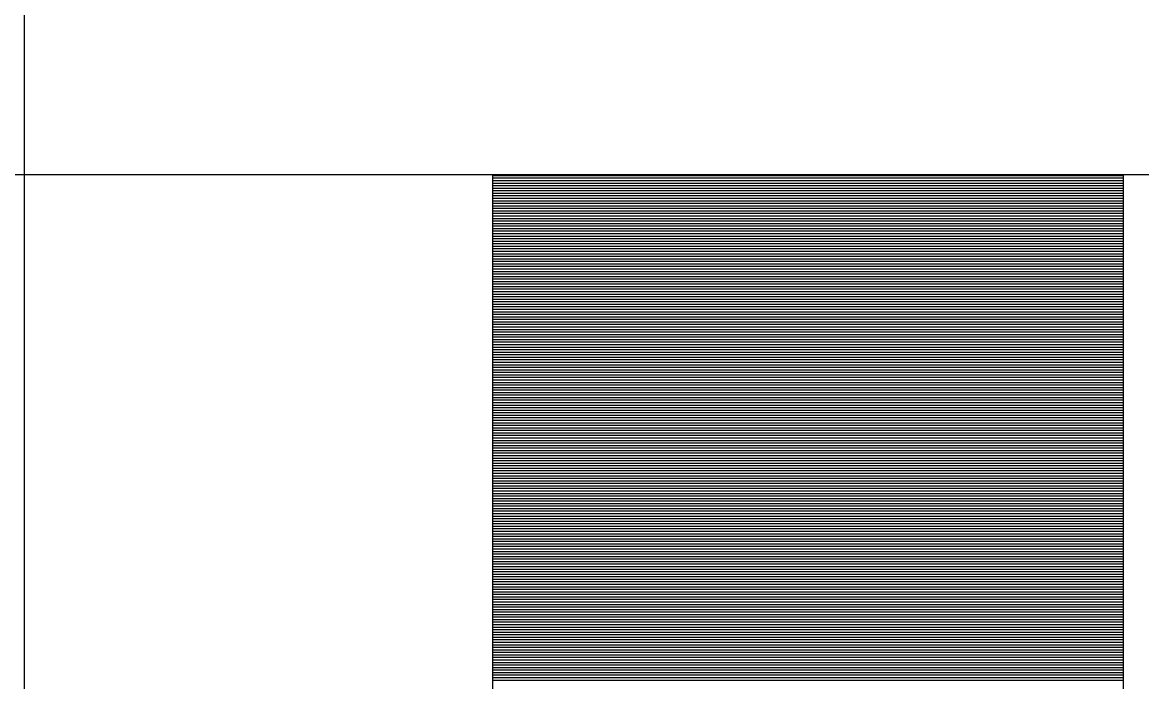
# Model space of a CAD drawing. Extents: x 1678017 to 1687792, y 404433 to 413488.
# Drawn here: x 1684279.553 to 1684283.99, y 411328.549 to 411331.163 of the extents above; entities that cross this region are included whole.
import ezdxf

# ---------------------------------------------------------------- set-up
doc = ezdxf.new("R2010")
doc.units = 0
doc.layers.add('Default', color=7, linetype='Continuous')

msp = doc.modelspace()

# ---------------------------------------------------------------- linework, layer by layer
at = {"layer": 'Default'}
for p, q in [((1684279.5599, 411394.8525), (1684279.5599, 411320.7127)), ((1684133.2403, 411330.5591), (1684293.1606, 411330.5591)), ((1684281.4171, 411330.5591), (1684281.4171, 411313.1741)), ((1684281.4171, 411330.5591), (1684283.9171, 411330.5591)), ((1684283.9171, 411330.5591), (1684283.9171, 411313.1741)), ((1684283.9171, 411330.5545), (1684281.4171, 411330.5545)), ((1684283.9171, 411330.5445), (1684281.4171, 411330.5445)), ((1684283.9171, 411330.5345), (1684281.4171, 411330.5345)), ((1684283.9171, 411330.5245), (1684281.4171, 411330.5245)), ((1684283.9171, 411330.5145), (1684281.4171, 411330.5145)), ((1684283.9171, 411330.5045), (1684281.4171, 411330.5045)), ((1684283.9171, 411330.4945), (1684281.4171, 411330.4945)), ((1684283.9171, 411330.4845), (1684281.4171, 411330.4845)), ((1684283.9171, 411330.4745), (1684281.4171, 411330.4745)), ((1684283.9171, 411330.4645), (1684281.4171, 411330.4645)), ((1684283.9171, 411330.4545), (1684281.4171, 411330.4545)), ((1684283.9171, 411330.4445), (1684281.4171, 411330.4445)), ((1684283.9171, 411330.4345), (1684281.4171, 411330.4345)), ((1684283.9171, 411330.4245), (1684281.4171, 411330.4245)), ((1684283.9171, 411330.4145), (1684281.4171, 411330.4145)), ((1684283.9171, 411330.4045), (1684281.4171, 411330.4045)), ((1684283.9171, 411330.3945), (1684281.4171, 411330.3945)), ((1684283.9171, 411330.3845), (1684281.4171, 411330.3845)), ((1684283.9171, 411330.3745), (1684281.4171, 411330.3745)), ((1684283.9171, 411330.3645), (1684281.4171, 411330.3645)), ((1684283.9171, 411330.3545), (1684281.4171, 411330.3545)), ((1684283.9171, 411330.3445), (1684281.4171, 411330.3445)), ((1684283.9171, 411330.3345), (1684281.4171, 411330.3345)), ((1684283.9171, 411330.3245), (1684281.4171, 411330.3245)), ((1684283.9171, 411330.3145), (1684281.4171, 411330.3145)), ((1684283.9171, 411330.3045), (1684281.4171, 411330.3045)), ((1684283.9171, 411330.2945), (1684281.4171, 411330.2945)), ((1684283.9171, 411330.2845), (1684281.4171, 411330.2845)), ((1684283.9171, 411330.2745), (1684281.4171, 411330.2745)), ((1684283.9171, 411330.2645), (1684281.4171, 411330.2645)), ((1684283.9171, 411330.2545), (1684281.4171, 411330.2545)), ((1684283.9171, 411330.2445), (1684281.4171, 411330.2445)), ((1684283.9171, 411330.2345), (1684281.4171, 411330.2345)), ((1684283.9171, 411330.2245), (1684281.4171, 411330.2245)), ((1684283.9171, 411330.2145), (1684281.4171, 411330.2145)), ((1684283.9171, 411330.2045), (1684281.4171, 411330.2045)), ((1684283.9171, 411330.1945), (1684281.4171, 411330.1945)), ((1684283.9171, 411330.1845), (1684281.4171, 411330.1845)), ((1684283.9171, 411330.1745), (1684281.4171, 411330.1745)), ((1684283.9171, 411330.1645), (1684281.4171, 411330.1645)), ((1684283.9171, 411330.1545), (1684281.4171, 411330.1545)), ((1684283.9171, 411330.1445), (1684281.4171, 411330.1445)), ((1684283.9171, 411330.1345), (1684281.4171, 411330.1345)), ((1684283.9171, 411330.1245), (1684281.4171, 411330.1245)), ((1684283.9171, 411330.1145), (1684281.4171, 411330.1145)), ((1684283.9171, 411330.1045), (1684281.4171, 411330.1045)), ((1684283.9171, 411330.0945), (1684281.4171, 411330.0945)), ((1684283.9171, 411330.0845), (1684281.4171, 411330.0845)), ((1684283.9171, 411330.0745), (1684281.4171, 411330.0745)), ((1684283.9171, 411330.0645), (1684281.4171, 411330.0645)), ((1684283.9171, 411330.0545), (1684281.4171, 411330.0545)), ((1684283.9171, 411330.0445), (1684281.4171, 411330.0445)), ((1684283.9171, 411330.0345), (1684281.4171, 411330.0345)), ((1684283.9171, 411330.0245), (1684281.4171, 411330.0245)), ((1684283.9171, 411330.0145), (1684281.4171, 411330.0145)), ((1684283.9171, 411330.0045), (1684281.4171, 411330.0045)), ((1684283.9171, 411329.9945), (1684281.4171, 411329.9945)), ((1684283.9171, 411329.9845), (1684281.4171, 411329.9845)), ((1684283.9171, 411329.9745), (1684281.4171, 411329.9745)), ((1684283.9171, 411329.9645), (1684281.4171, 411329.9645)), ((1684283.9171, 411329.9545), (1684281.4171, 411329.9545)), ((1684283.9171, 411329.9445), (1684281.4171, 411329.9445)), ((1684283.9171, 411329.9345), (1684281.4171, 411329.9345)), ((1684283.9171, 411329.9245), (1684281.4171, 411329.9245)), ((1684283.9171, 411329.9145), (1684281.4171, 411329.9145)), ((1684283.9171, 411329.9045), (1684281.4171, 411329.9045)), ((1684283.9171, 411329.8945), (1684281.4171, 411329.8945)), ((1684283.9171, 411329.8845), (1684281.4171, 411329.8845)), ((1684283.9171, 411329.8745), (1684281.4171, 411329.8745)), ((1684283.9171, 411329.8645), (1684281.4171, 411329.8645)), ((1684283.9171, 411329.8545), (1684281.4171, 411329.8545)), ((1684283.9171, 411329.8445), (1684281.4171, 411329.8445)), ((1684283.9171, 411329.8345), (1684281.4171, 411329.8345)), ((1684283.9171, 411329.8245), (1684281.4171, 411329.8245)), ((1684283.9171, 411329.8145), (1684281.4171, 411329.8145)), ((1684283.9171, 411329.8045), (1684281.4171, 411329.8045)), ((1684283.9171, 411329.7945), (1684281.4171, 411329.7945)), ((1684283.9171, 411329.7845), (1684281.4171, 411329.7845)), ((1684283.9171, 411329.7745), (1684281.4171, 411329.7745)), ((1684283.9171, 411329.7645), (1684281.4171, 411329.7645)), ((1684283.9171, 411329.7545), (1684281.4171, 411329.7545)), ((1684283.9171, 411329.7445), (1684281.4171, 411329.7445)), ((1684283.9171, 411329.7345), (1684281.4171, 411329.7345)), ((1684283.9171, 411329.7245), (1684281.4171, 411329.7245)), ((1684283.9171, 411329.7145), (1684281.4171, 411329.7145)), ((1684283.9171, 411329.7045), (1684281.4171, 411329.7045)), ((1684283.9171, 411329.6945), (1684281.4171, 411329.6945)), ((1684283.9171, 411329.6845), (1684281.4171, 411329.6845)), ((1684283.9171, 411329.6745), (1684281.4171, 411329.6745)), ((1684283.9171, 411329.6645), (1684281.4171, 411329.6645)), ((1684283.9171, 411329.6545), (1684281.4171, 411329.6545)), ((1684283.9171, 411329.6445), (1684281.4171, 411329.6445)), ((1684283.9171, 411329.6345), (1684281.4171, 411329.6345)), ((1684283.9171, 411329.6245), (1684281.4171, 411329.6245)), ((1684283.9171, 411329.6145), (1684281.4171, 411329.6145)), ((1684283.9171, 411329.6045), (1684281.4171, 411329.6045)), ((1684283.9171, 411329.5945), (1684281.4171, 411329.5945)), ((1684283.9171, 411329.5845), (1684281.4171, 411329.5845)), ((1684283.9171, 411329.5745), (1684281.4171, 411329.5745)), ((1684283.9171, 411329.5645), (1684281.4171, 411329.5645)), ((1684283.9171, 411329.5545), (1684281.4171, 411329.5545)), ((1684283.9171, 411329.5445), (1684281.4171, 411329.5445)), ((1684283.9171, 411329.5345), (1684281.4171, 411329.5345)), ((1684283.9171, 411329.5245), (1684281.4171, 411329.5245)), ((1684283.9171, 411329.5145), (1684281.4171, 411329.5145)), ((1684283.9171, 411329.5045), (1684281.4171, 411329.5045)), ((1684283.9171, 411329.4945), (1684281.4171, 411329.4945)), ((1684283.9171, 411329.4845), (1684281.4171, 411329.4845)), ((1684283.9171, 411329.4745), (1684281.4171, 411329.4745)), ((1684283.9171, 411329.4645), (1684281.4171, 411329.4645)), ((1684283.9171, 411329.4545), (1684281.4171, 411329.4545)), ((1684283.9171, 411329.4445), (1684281.4171, 411329.4445)), ((1684283.9171, 411329.4345), (1684281.4171, 411329.4345)), ((1684283.9171, 411329.4245), (1684281.4171, 411329.4245)), ((1684283.9171, 411329.4145), (1684281.4171, 411329.4145)), ((1684283.9171, 411329.4045), (1684281.4171, 411329.4045)), ((1684283.9171, 411329.3945), (1684281.4171, 411329.3945)), ((1684283.9171, 411329.3845), (1684281.4171, 411329.3845)), ((1684283.9171, 411329.3745), (1684281.4171, 411329.3745)), ((1684283.9171, 411329.3645), (1684281.4171, 411329.3645)), ((1684283.9171, 411329.3545), (1684281.4171, 411329.3545)), ((1684283.9171, 411329.3445), (1684281.4171, 411329.3445)), ((1684283.9171, 411329.3345), (1684281.4171, 411329.3345)), ((1684283.9171, 411329.3245), (1684281.4171, 411329.3245)), ((1684283.9171, 411329.3145), (1684281.4171, 411329.3145)), ((1684283.9171, 411329.3045), (1684281.4171, 411329.3045)), ((1684283.9171, 411329.2945), (1684281.4171, 411329.2945)), ((1684283.9171, 411329.2845), (1684281.4171, 411329.2845)), ((1684283.9171, 411329.2745), (1684281.4171, 411329.2745)), ((1684283.9171, 411329.2645), (1684281.4171, 411329.2645)), ((1684283.9171, 411329.2545), (1684281.4171, 411329.2545)), ((1684283.9171, 411329.2445), (1684281.4171, 411329.2445)), ((1684283.9171, 411329.2345), (1684281.4171, 411329.2345)), ((1684283.9171, 411329.2245), (1684281.4171, 411329.2245)), ((1684283.9171, 411329.2145), (1684281.4171, 411329.2145)), ((1684283.9171, 411329.2045), (1684281.4171, 411329.2045)), ((1684283.9171, 411329.1945), (1684281.4171, 411329.1945)), ((1684283.9171, 411329.1845), (1684281.4171, 411329.1845)), ((1684283.9171, 411329.1745), (1684281.4171, 411329.1745)), ((1684283.9171, 411329.1645), (1684281.4171, 411329.1645)), ((1684283.9171, 411329.1545), (1684281.4171, 411329.1545)), ((1684283.9171, 411329.1445), (1684281.4171, 411329.1445)), ((1684283.9171, 411329.1345), (1684281.4171, 411329.1345)), ((1684283.9171, 411329.1245), (1684281.4171, 411329.1245)), ((1684283.9171, 411329.1145), (1684281.4171, 411329.1145)), ((1684283.9171, 411329.1045), (1684281.4171, 411329.1045)), ((1684283.9171, 411329.0945), (1684281.4171, 411329.0945)), ((1684283.9171, 411329.0845), (1684281.4171, 411329.0845)), ((1684283.9171, 411329.0745), (1684281.4171, 411329.0745)), ((1684283.9171, 411329.0645), (1684281.4171, 411329.0645)), ((1684283.9171, 411329.0545), (1684281.4171, 411329.0545)), ((1684283.9171, 411329.0445), (1684281.4171, 411329.0445)), ((1684283.9171, 411329.0345), (1684281.4171, 411329.0345)), ((1684283.9171, 411329.0245), (1684281.4171, 411329.0245)), ((1684283.9171, 411329.0145), (1684281.4171, 411329.0145)), ((1684283.9171, 411329.0045), (1684281.4171, 411329.0045)), ((1684283.9171, 411328.9945), (1684281.4171, 411328.9945)), ((1684283.9171, 411328.9845), (1684281.4171, 411328.9845)), ((1684283.9171, 411328.9745), (1684281.4171, 411328.9745)), ((1684283.9171, 411328.9645), (1684281.4171, 411328.9645)), ((1684283.9171, 411328.9545), (1684281.4171, 411328.9545)), ((1684283.9171, 411328.9445), (1684281.4171, 411328.9445)), ((1684283.9171, 411328.9345), (1684281.4171, 411328.9345)), ((1684283.9171, 411328.9245), (1684281.4171, 411328.9245)), ((1684283.9171, 411328.9145), (1684281.4171, 411328.9145)), ((1684283.9171, 411328.9045), (1684281.4171, 411328.9045)), ((1684283.9171, 411328.8945), (1684281.4171, 411328.8945)), ((1684283.9171, 411328.8845), (1684281.4171, 411328.8845)), ((1684283.9171, 411328.8745), (1684281.4171, 411328.8745)), ((1684283.9171, 411328.8645), (1684281.4171, 411328.8645)), ((1684283.9171, 411328.8545), (1684281.4171, 411328.8545)), ((1684283.9171, 411328.8445), (1684281.4171, 411328.8445)), ((1684283.9171, 411328.8345), (1684281.4171, 411328.8345)), ((1684283.9171, 411328.8245), (1684281.4171, 411328.8245)), ((1684283.9171, 411328.8145), (1684281.4171, 411328.8145)), ((1684283.9171, 411328.8045), (1684281.4171, 411328.8045)), ((1684283.9171, 411328.7945), (1684281.4171, 411328.7945)), ((1684283.9171, 411328.7845), (1684281.4171, 411328.7845)), ((1684283.9171, 411328.7745), (1684281.4171, 411328.7745)), ((1684283.9171, 411328.7645), (1684281.4171, 411328.7645)), ((1684283.9171, 411328.7545), (1684281.4171, 411328.7545)), ((1684283.9171, 411328.7445), (1684281.4171, 411328.7445)), ((1684283.9171, 411328.7345), (1684281.4171, 411328.7345)), ((1684283.9171, 411328.7245), (1684281.4171, 411328.7245)), ((1684283.9171, 411328.7145), (1684281.4171, 411328.7145)), ((1684283.9171, 411328.7045), (1684281.4171, 411328.7045)), ((1684283.9171, 411328.6945), (1684281.4171, 411328.6945)), ((1684283.9171, 411328.6845), (1684281.4171, 411328.6845)), ((1684283.9171, 411328.6745), (1684281.4171, 411328.6745)), ((1684283.9171, 411328.6645), (1684281.4171, 411328.6645)), ((1684283.9171, 411328.6545), (1684281.4171, 411328.6545)), ((1684283.9171, 411328.6445), (1684281.4171, 411328.6445)), ((1684283.9171, 411328.6345), (1684281.4171, 411328.6345)), ((1684283.9171, 411328.6245), (1684281.4171, 411328.6245)), ((1684283.9171, 411328.6145), (1684281.4171, 411328.6145)), ((1684283.9171, 411328.6045), (1684281.4171, 411328.6045)), ((1684283.9171, 411328.5945), (1684281.4171, 411328.5945)), ((1684283.9171, 411328.5845), (1684281.4171, 411328.5845)), ((1684283.9171, 411328.5745), (1684281.4171, 411328.5745)), ((1684283.9171, 411328.5645), (1684281.4171, 411328.5645)), ((1684283.9171, 411328.5545), (1684281.4171, 411328.5545))]:
    msp.add_line(p, q, dxfattribs=at)

doc.saveas('drawing.dxf')
